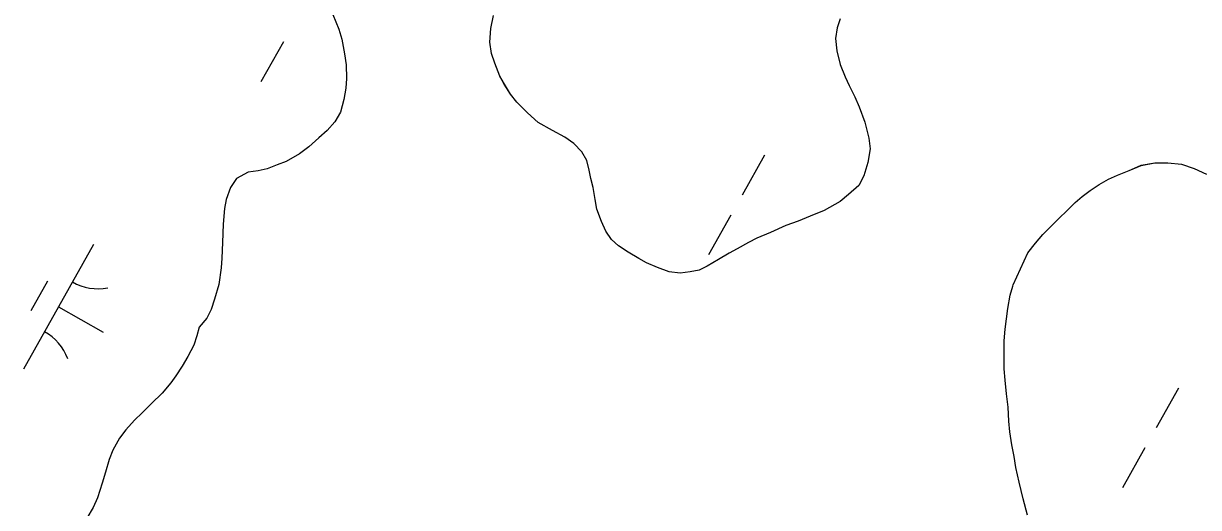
# Model space of a CAD drawing. Extents: x 3913936 to 3933962, y 195330 to 217741.
# Drawn here: x 3930680.5 to 3931092, y 208948.4 to 209117.8 of the extents above; entities that cross this region are included whole.
import ezdxf

# ---------------------------------------------------------------- set-up
doc = ezdxf.new("R2010")
doc.units = 0
doc.layers.add('V-TOPO-SHOR', color=7, linetype='Continuous')
doc.layers.add('V-WETL-SWMP', color=7, linetype='Continuous')

msp = doc.modelspace()

# ---------------------------------------------------------------- linework, layer by layer
at = {"layer": 'V-TOPO-SHOR'}
for points in [[(3930788.82, 209120.9), (3930790.9, 209115.85), (3930791.98, 209112.29), (3930792.87, 209107.14), (3930793.46, 209103.28), (3930793.56, 209098.53), (3930793.36, 209095.17), (3930792.66, 209091.21), (3930791.47, 209086.75), (3930789.49, 209083.39), (3930786.81, 209080.32), (3930783.94, 209077.75), (3930780.38, 209074.68), (3930777.11, 209072.21), (3930772.46, 209069.54), (3930769.29, 209068.36), (3930765.82, 209066.97), (3930762.65, 209066.28), (3930759.19, 209065.79), (3930755.03, 209063.52), (3930752.95, 209060.45), (3930751.46, 209056.19), (3930750.87, 209053.03), (3930750.37, 209047.58), (3930750.17, 209041.15), (3930749.96, 209035.71), (3930749.67, 209032.24), (3930748.87, 209026.5), (3930747.38, 209021.36), (3930746.19, 209017.7), (3930744.71, 209014.63), (3930742.03, 209011.56), (3930741.14, 209008.49), (3930740.15, 209005.23), (3930738.06, 209001.27), (3930736.08, 208997.9), (3930733.8, 208994.44), (3930732.02, 208991.97), (3930729.05, 208988.41), (3930725.29, 208984.75), (3930722.02, 208981.58), (3930719.34, 208978.91), (3930716.27, 208975.55), (3930714.09, 208972.68), (3930711.71, 208968.43), (3930710.43, 208965.16), (3930709.14, 208960.71), (3930708.04, 208956.85), (3930706.36, 208951.8), (3930704.87, 208948.44), (3930702.59, 208944.68)], [(3930942.06, 209044.67), (3930937.31, 209042.7), (3930934.33, 209041.12), (3930930.37, 209038.94), (3930927.6, 209037.36), (3930923.84, 209035.18), (3930919.88, 209032.81), (3930917.1, 209031.43), (3930913.94, 209030.83), (3930910.38, 209030.44), (3930906.61, 209030.84), (3930902.46, 209032.43), (3930898.7, 209034.01), (3930895.93, 209035.6), (3930892.17, 209037.78), (3930888.8, 209039.96), (3930886.43, 209042.14), (3930884.45, 209045.11), (3930882.87, 209048.47), (3930881.29, 209052.83), (3930880.7, 209056.2), (3930879.91, 209060.35), (3930879.12, 209063.52), (3930878.53, 209066.49), (3930877.74, 209069.86), (3930875.96, 209072.83), (3930873.19, 209075.8), (3930870.02, 209077.98), (3930865.67, 209080.36), (3930860.72, 209083.13), (3930856.96, 209086.5), (3930853.21, 209090.26), (3930851.03, 209093.04), (3930848.86, 209096.6), (3930847.27, 209099.37), (3930845.5, 209103.93), (3930844.31, 209107.29), (3930843.72, 209111.25), (3930844.12, 209116), (3930845.11, 209120.56)], [(3930966.46, 209119.49), (3930965.46, 209116.32), (3930964.87, 209112.56), (3930965.26, 209108.2), (3930966.45, 209103.45), (3930968.22, 209099.09), (3930969.61, 209096.12), (3930971.58, 209092.16), (3930973.17, 209088.6), (3930975.14, 209083.25), (3930976.52, 209077.71), (3930976.92, 209073.95), (3930976.12, 209069.2), (3930974.73, 209064.45), (3930972.95, 209061.08), (3930969.39, 209057.92), (3930966.41, 209055.54), (3930960.87, 209052.38), (3930955.92, 209050.4), (3930951.76, 209048.63), (3930947.4, 209047.05), (3930942.06, 209044.67)], [(3931032.09, 208945.74), (3931030.51, 208951.39), (3931029.13, 208957.23), (3931028.04, 208962.38), (3931027.45, 208966.24), (3931026.56, 208970.3), (3931025.88, 208974.85), (3931025.48, 208978.61), (3931025.29, 208983.46), (3931024.7, 208988.21), (3931024.3, 208992.96), (3931023.91, 208996.92), (3931023.92, 209001.87), (3931023.92, 209006.72), (3931024.22, 209010.78), (3931025.21, 209018), (3931026.01, 209022.75), (3931026.9, 209025.82), (3931027.1, 209026.32), (3931032.15, 209037.5), (3931034.83, 209040.86), (3931037.5, 209043.93), (3931040.37, 209046.9), (3931043.25, 209049.77), (3931045.72, 209052.14), (3931048.79, 209055.11), (3931051.17, 209057.28), (3931054.04, 209059.36), (3931057.21, 209061.43), (3931060.48, 209063.31), (3931063.65, 209064.7), (3931067.71, 209066.38), (3931071.86, 209068.16), (3931076.71, 209069.04), (3931081.17, 209069.04), (3931086.02, 209068.54), (3931090.47, 209067.05), (3931094.72, 209065.07)]]:
    msp.add_lwpolyline(points, dxfattribs=at)
at = {"layer": 'V-WETL-SWMP'}
for p, q in [((3930788.82, 209120.9), (3930790.9, 209115.85)), ((3930790.9, 209115.85), (3930791.98, 209112.29)), ((3930771.47, 209111.36), (3930763.63, 209097.41)), ((3930791.98, 209112.29), (3930792.87, 209107.14)), ((3930792.87, 209107.14), (3930793.46, 209103.28)), ((3930793.46, 209103.28), (3930793.56, 209098.53)), ((3930793.56, 209098.53), (3930793.36, 209095.16)), ((3930793.36, 209095.16), (3930792.66, 209091.21)), ((3930792.66, 209091.21), (3930791.47, 209086.75)), ((3930791.47, 209086.75), (3930789.49, 209083.39)), ((3930786.81, 209080.32), (3930783.94, 209077.75)), ((3930789.49, 209083.39), (3930786.81, 209080.32)), ((3930783.94, 209077.75), (3930780.38, 209074.68)), ((3930777.11, 209072.21), (3930772.46, 209069.54)), ((3930780.38, 209074.68), (3930777.11, 209072.21)), ((3930769.29, 209068.36), (3930765.82, 209066.97)), ((3930772.46, 209069.54), (3930769.29, 209068.36)), ((3930939.98, 209071.69), (3930932.14, 209057.74)), ((3931067.71, 209066.38), (3931071.86, 209068.15)), ((3931071.86, 209068.15), (3931076.71, 209069.04)), ((3931076.71, 209069.04), (3931081.17, 209069.04)), ((3931081.17, 209069.04), (3931086.02, 209068.54)), ((3931086.02, 209068.54), (3931090.47, 209067.05)), ((3930759.19, 209065.79), (3930755.03, 209063.52)), ((3930762.65, 209066.28), (3930759.19, 209065.79)), ((3930765.82, 209066.97), (3930762.65, 209066.28)), ((3931060.48, 209063.31), (3931063.65, 209064.7)), ((3931063.65, 209064.7), (3931067.71, 209066.38)), ((3931090.47, 209067.05), (3931094.73, 209065.07)), ((3930752.95, 209060.45), (3930751.46, 209056.19)), ((3930755.03, 209063.52), (3930752.95, 209060.45)), ((3931054.04, 209059.36), (3931057.21, 209061.43)), ((3931057.21, 209061.43), (3931060.48, 209063.31)), ((3930751.46, 209056.19), (3930750.87, 209053.03)), ((3931048.79, 209055.11), (3931051.17, 209057.28)), ((3931051.17, 209057.28), (3931054.04, 209059.36)), ((3930750.87, 209053.03), (3930750.37, 209047.58)), ((3931043.25, 209049.76), (3931045.72, 209052.14)), ((3931045.72, 209052.14), (3931048.79, 209055.11)), ((3930750.37, 209047.58), (3930750.17, 209041.15)), ((3930928.22, 209050.77), (3930920.38, 209036.82)), ((3931040.37, 209046.9), (3931043.25, 209049.76)), ((3931034.83, 209040.86), (3931037.5, 209043.93)), ((3931037.5, 209043.93), (3931040.37, 209046.9)), ((3930704.96, 209040.43), (3930680.46, 208996.84)), ((3930750.17, 209041.15), (3930749.96, 209035.71)), ((3931032.15, 209037.5), (3931034.83, 209040.86)), ((3930749.96, 209035.71), (3930749.67, 209032.24)), ((3931027.1, 209026.32), (3931032.15, 209037.5)), ((3930749.67, 209032.24), (3930748.87, 209026.5)), ((3930688.92, 209027.64), (3930683.04, 209017.18)), ((3930748.87, 209026.5), (3930747.38, 209021.36)), ((3931025.21, 209018), (3931026.01, 209022.75)), ((3931026.01, 209022.75), (3931026.9, 209025.82)), ((3931026.9, 209025.82), (3931027.1, 209026.32)), ((3930692.71, 209018.63), (3930708.4, 209009.81)), ((3930747.38, 209021.36), (3930746.19, 209017.7)), ((3930744.7, 209014.63), (3930742.03, 209011.56)), ((3930746.19, 209017.7), (3930744.7, 209014.63)), ((3931024.22, 209010.78), (3931025.21, 209018)), ((3930742.03, 209011.56), (3930741.14, 209008.49)), ((3931023.92, 209006.72), (3931024.22, 209010.78)), ((3930741.14, 209008.49), (3930740.15, 209005.23)), ((3931023.91, 209001.87), (3931023.92, 209006.72)), ((3930740.15, 209005.23), (3930738.06, 209001.27)), ((3931023.91, 208996.92), (3931023.91, 209001.87)), ((3930736.08, 208997.91), (3930733.8, 208994.44)), ((3930738.06, 209001.27), (3930736.08, 208997.91)), ((3930733.8, 208994.44), (3930732.02, 208991.97)), ((3931024.3, 208992.96), (3931023.91, 208996.92)), ((3930732.02, 208991.97), (3930729.05, 208988.41)), ((3931024.7, 208988.21), (3931024.3, 208992.96)), ((3931084.98, 208990.18), (3931077.14, 208976.23)), ((3930729.05, 208988.41), (3930725.29, 208984.75)), ((3931025.29, 208983.46), (3931024.7, 208988.21)), ((3930722.02, 208981.58), (3930719.34, 208978.91)), ((3930725.29, 208984.75), (3930722.02, 208981.58)), ((3931025.48, 208978.61), (3931025.29, 208983.46)), ((3930719.34, 208978.91), (3930716.27, 208975.55)), ((3931025.88, 208974.85), (3931025.48, 208978.61)), ((3930716.27, 208975.55), (3930714.09, 208972.68)), ((3931026.56, 208970.3), (3931025.88, 208974.85)), ((3930714.09, 208972.68), (3930711.71, 208968.43)), ((3931027.45, 208966.24), (3931026.56, 208970.3)), ((3931073.22, 208969.26), (3931065.38, 208955.31)), ((3930710.43, 208965.16), (3930709.14, 208960.71)), ((3930711.71, 208968.43), (3930710.43, 208965.16)), ((3931028.04, 208962.38), (3931027.45, 208966.24)), ((3930709.14, 208960.71), (3930708.04, 208956.85)), ((3931029.13, 208957.23), (3931028.04, 208962.38)), ((3930708.04, 208956.85), (3930706.36, 208951.8)), ((3931030.51, 208951.39), (3931029.13, 208957.23)), ((3930704.87, 208948.44), (3930702.59, 208944.68)), ((3930706.36, 208951.8), (3930704.87, 208948.44)), ((3931032.09, 208945.74), (3931030.51, 208951.39))]:
    msp.add_line(p, q, dxfattribs=at)
msp.add_lwpolyline([(3930966.46, 209119.48), (3930965.46, 209116.32), (3930964.87, 209112.56), (3930965.26, 209108.2), (3930966.45, 209103.45), (3930968.22, 209099.09), (3930969.61, 209096.12), (3930971.58, 209092.16), (3930973.17, 209088.6), (3930975.14, 209083.25), (3930976.52, 209077.71), (3930976.92, 209073.95), (3930976.12, 209069.2), (3930974.73, 209064.45), (3930972.95, 209061.08), (3930969.38, 209057.92), (3930966.41, 209055.54), (3930960.87, 209052.38), (3930955.92, 209050.4), (3930951.76, 209048.62), (3930947.4, 209047.05), (3930942.06, 209044.67), (3930937.31, 209042.7), (3930934.33, 209041.11), (3930930.37, 209038.94), (3930927.6, 209037.36), (3930923.84, 209035.18), (3930919.88, 209032.81), (3930917.11, 209031.43), (3930913.94, 209030.83), (3930910.38, 209030.44), (3930906.61, 209030.84), (3930902.46, 209032.43), (3930898.7, 209034.01), (3930895.93, 209035.6), (3930892.17, 209037.78), (3930888.8, 209039.96), (3930886.43, 209042.14), (3930884.45, 209045.11), (3930882.87, 209048.47), (3930881.29, 209052.83), (3930880.7, 209056.2), (3930879.91, 209060.35), (3930879.12, 209063.52), (3930878.53, 209066.49), (3930877.74, 209069.86), (3930875.96, 209072.83), (3930873.19, 209075.8), (3930870.02, 209077.98), (3930865.67, 209080.36), (3930860.72, 209083.13), (3930856.96, 209086.5), (3930853.21, 209090.26), (3930851.03, 209093.04), (3930848.85, 209096.6), (3930847.27, 209099.37), (3930845.49, 209103.93), (3930844.31, 209107.29), (3930843.72, 209111.25), (3930844.12, 209116), (3930845.11, 209120.55)], dxfattribs=at)
for centre, start, end in [((3930706.45, 209042.59), 239.8861, 281.4297), ((3930679.38, 208994.44), 19.8861, 61.4297)]:
    msp.add_arc(centre, 17.62, start, end, dxfattribs=at)

doc.saveas('drawing.dxf')
